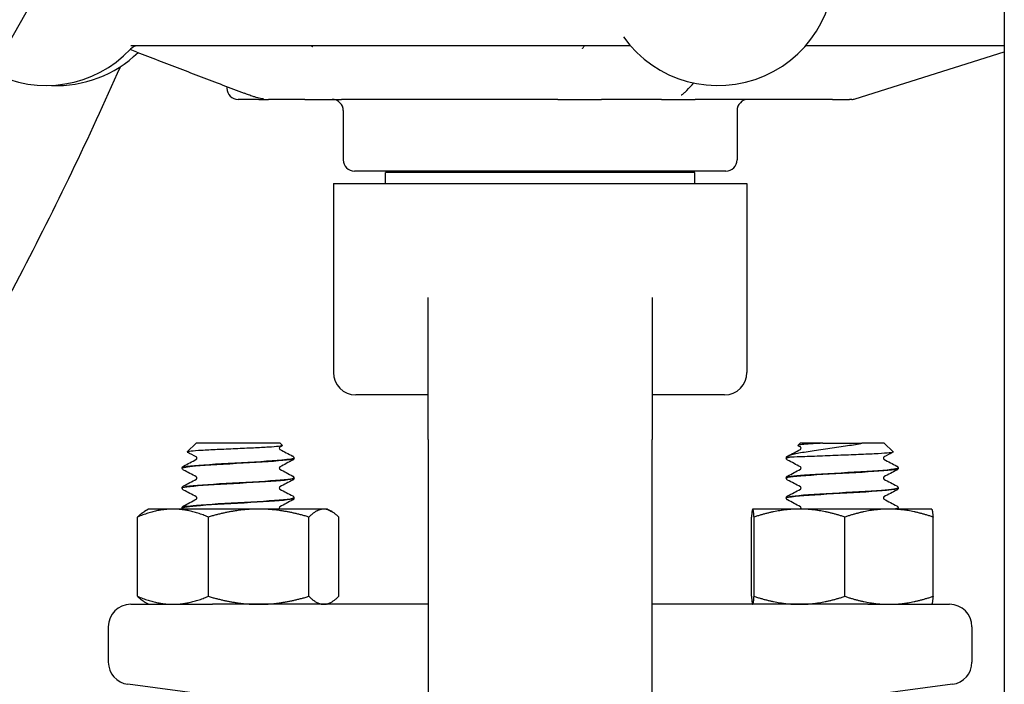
# Model space of a CAD drawing. Header units: inches. Extents: x 18 to 846, y -67 to 561.
# Tile 470 of 656: x 441.79 to 444.54, y 263.03 to 264.89. Entities that reach past the tile are written whole.
import ezdxf

# ---------------------------------------------------------------- set-up
doc = ezdxf.new("R2010")
doc.units = ezdxf.units.IN
doc.header["$LTSCALE"] = 24
doc.header["$MEASUREMENT"] = 0
doc.layers.add('Visible (ANSI)', color=7, linetype='Continuous', lineweight=30)

msp = doc.modelspace()

# ---------------------------------------------------------------- linework, layer by layer
at = {"layer": 'Visible (ANSI)'}
for p, q in [((444.53743, 293.04286), (444.53743, 257.29286)), ((443.48707, 264.81536), (442.09777, 264.81536)), ((444.53743, 264.81536), (443.98263, 264.81536)), ((444.12052, 264.66682), (444.53743, 264.79847)), ((442.36593, 264.70102), (442.36593, 264.69661)), ((442.45523, 264.66536), (442.39718, 264.66536)), ((442.45523, 264.66536), (442.48236, 264.66536)), ((442.58329, 264.66536), (442.48236, 264.66536)), ((442.58329, 264.66536), (442.68596, 264.66536)), ((443.29063, 264.66536), (442.68596, 264.66536)), ((443.29063, 264.66536), (443.41203, 264.66536)), ((443.57967, 264.66536), (443.41203, 264.66536)), ((443.57967, 264.66536), (443.67388, 264.66536)), ((444.05735, 264.66536), (443.67388, 264.66536)), ((444.05735, 264.66536), (444.10524, 264.66536)), ((444.11111, 264.66536), (444.10524, 264.66536)), ((442.69093, 264.63411), (442.69093, 264.49661)), ((443.79093, 264.63411), (443.79093, 264.49661)), ((443.75968, 264.46536), (442.72218, 264.46536)), ((443.67268, 264.46161), (442.80918, 264.46161)), ((442.80918, 264.43036), (442.80918, 264.46161)), ((442.91593, 264.46161), (442.91593, 264.46536)), ((443.56593, 264.46161), (443.56593, 264.46536)), ((443.67268, 264.43036), (443.67268, 264.46161)), ((442.66343, 264.43036), (443.81843, 264.43036)), ((442.66343, 264.43036), (442.66343, 263.90286)), ((443.81843, 264.43036), (443.81843, 263.90286)), ((439.81761, 260.41536), (441.78711, 264.1727)), ((442.92843, 263.71536), (442.92843, 264.11227)), ((443.55343, 264.11227), (443.55343, 263.71536)), ((442.92843, 263.84036), (442.72593, 263.84036)), ((443.75593, 263.84036), (443.55343, 263.84036)), ((442.27991, 263.70536), (442.2553, 263.68076)), ((442.51445, 263.70536), (442.27991, 263.70536)), ((442.51445, 263.70536), (442.52077, 263.69904)), ((442.92843, 263.71536), (442.92843, 262.70536)), ((443.55343, 262.70536), (443.55343, 263.71536)), ((443.96741, 263.70536), (443.96109, 263.69904)), ((444.03064, 263.70536), (443.96741, 263.70536)), ((444.03064, 263.70536), (444.08499, 263.70536)), ((444.08499, 263.70536), (444.13928, 263.70536)), ((444.20195, 263.70536), (444.13928, 263.70536)), ((444.20195, 263.70536), (444.22656, 263.68076)), ((442.55343, 263.66334), (442.55343, 263.66392)), ((443.92843, 263.66334), (443.92843, 263.66392)), ((443.93444, 263.66639), (443.93758, 263.66639)), ((442.24093, 263.63554), (442.24093, 263.63612)), ((444.24093, 263.63554), (444.24093, 263.63612)), ((442.55343, 263.60773), (442.55343, 263.60831)), ((443.92843, 263.60773), (443.92843, 263.60831)), ((442.24093, 263.57992), (442.24093, 263.58051)), ((444.24093, 263.57992), (444.24093, 263.58051)), ((442.55343, 263.55212), (442.55343, 263.5527)), ((443.92843, 263.55212), (443.92843, 263.5527)), ((442.14718, 263.52136), (442.13613, 263.51499)), ((442.21515, 263.52136), (442.14718, 263.52136)), ((442.45457, 263.52136), (442.21515, 263.52136)), ((442.24093, 263.52431), (442.24093, 263.5249)), ((442.6366, 263.52136), (442.45457, 263.52136)), ((442.64718, 263.52136), (442.6366, 263.52136)), ((442.64718, 263.52136), (442.65823, 263.51499)), ((443.83468, 263.52136), (443.8346, 263.52132)), ((443.83476, 263.52136), (443.83468, 263.52136)), ((443.96529, 263.52136), (443.83476, 263.52136)), ((444.21521, 263.52136), (443.96529, 263.52136)), ((444.33468, 263.52136), (444.21521, 263.52136)), ((444.24093, 263.52431), (444.24093, 263.5249)), ((444.33468, 263.52136), (444.33476, 263.52132)), ((442.11621, 263.27769), (442.11621, 263.49904)), ((442.31409, 263.27769), (442.31409, 263.49904)), ((442.59505, 263.27769), (442.59505, 263.49904)), ((442.67814, 263.27769), (442.67814, 263.49904)), ((443.83105, 263.27769), (443.83105, 263.49904)), ((443.83847, 263.27769), (443.83847, 263.49904)), ((444.09211, 263.27769), (444.09211, 263.49904)), ((444.33831, 263.27769), (444.33831, 263.49904)), ((442.14718, 263.25536), (442.13613, 263.26174)), ((442.64718, 263.25536), (442.65823, 263.26174)), ((442.09718, 263.25536), (442.32607, 263.25536)), ((442.92843, 263.25536), (442.32607, 263.25536)), ((444.15579, 263.25536), (443.55343, 263.25536)), ((443.83468, 263.25536), (443.8346, 263.25541)), ((444.15579, 263.25536), (444.38468, 263.25536)), ((444.33468, 263.25536), (444.33476, 263.25541)), ((442.03468, 263.19286), (442.03468, 263.09398)), ((444.44718, 263.19286), (444.44718, 263.09398)), ((442.31791, 263.00188), (442.08902, 263.03202)), ((444.39284, 263.03202), (444.16395, 263.00188))]:
    msp.add_line(p, q, dxfattribs=at)
msp.add_circle((435.17843, 268.60536), 7.5, dxfattribs=at)
for centre, radius, start, end in [((435.17843, 268.60536), 7.588, 134.247392, 45.752608), ((443.73782, 265.02911), 0.325, 215.65173, 11.53696), ((441.86072, 265.02911), 0.325, 242.18881, 316.55016), ((442.11935, 264.78411), 0.03125, 90, 136.55016), ((441.89103, 265.02911), 0.325, 267.32759, 314.23218), ((433.3306, 268.60536), 9.54783, 332.337698, 336.228971), ((442.39718, 264.69661), 0.03125, 180, 270), ((442.65968, 264.63411), 0.03125, 0, 90), ((443.82218, 264.63411), 0.03125, 90, 180), ((444.11111, 264.69661), 0.03125, 270, 287.52557), ((442.72218, 264.49661), 0.03125, 180, 270), ((443.75968, 264.49661), 0.03125, 270, 0), ((442.72593, 263.90286), 0.0625, 180, 270), ((443.75593, 263.90286), 0.0625, 270, 0), ((442.09718, 263.19286), 0.0625, 90, 180), ((444.38468, 263.19286), 0.0625, 0, 90), ((442.09718, 263.09398), 0.0625, 180, 262.5), ((444.38468, 263.09398), 0.0625, 277.5, 0)]:
    msp.add_arc(centre, radius, start, end, dxfattribs=at)
for points in [[(442.11447, 264.7975), (442.10823, 264.7999), (442.10196, 264.80236), (442.09603, 264.80494)], [(443.65054, 264.69037), (443.65708, 264.69732), (443.66363, 264.70428), (443.67017, 264.71123)], [(444.03064, 263.70536), (444.02675, 263.70518), (444.02295, 263.70497), (444.01925, 263.70476)], [(444.13677, 263.70476), (444.13783, 263.70496), (444.13869, 263.70517), (444.13928, 263.70536)], [(442.28051, 263.66699), (442.27222, 263.67136), (442.26392, 263.67571), (442.25561, 263.68007)], [(442.52042, 263.69825), (442.51823, 263.6971), (442.51603, 263.69595), (442.51385, 263.6948)], [(442.51385, 263.68808), (442.52573, 263.68182), (442.53763, 263.67559), (442.54953, 263.66935)], [(443.93233, 263.66935), (443.94423, 263.67559), (443.95612, 263.68182), (443.96801, 263.68808)], [(443.96801, 263.6948), (443.96582, 263.69595), (443.96363, 263.6971), (443.96144, 263.69825)], [(444.22624, 263.68007), (444.21794, 263.67571), (444.20964, 263.67136), (444.20135, 263.66699)], [(442.24466, 263.64146), (442.25662, 263.64772), (442.26857, 263.65399), (442.28051, 263.66027)], [(442.54969, 263.658), (442.53774, 263.65174), (442.52579, 263.64547), (442.51385, 263.63919)], [(442.54984, 263.66919), (442.54973, 263.66924), (442.54963, 263.6693), (442.54953, 263.66935)], [(443.92864, 263.66332), (443.92854, 263.66434), (443.93149, 263.66536), (443.93758, 263.66639)], [(443.93444, 263.66639), (443.93046, 263.66557), (443.92857, 263.66474), (443.92865, 263.66392)], [(443.96801, 263.63919), (443.95607, 263.64547), (443.94412, 263.65174), (443.93216, 263.658)], [(444.20135, 263.66027), (444.21329, 263.65399), (444.22524, 263.64772), (444.23719, 263.64146)], [(442.28051, 263.61138), (442.26857, 263.61766), (442.25662, 263.62393), (442.24466, 263.63019)], [(442.51385, 263.63247), (442.52579, 263.62618), (442.53774, 263.61992), (442.54969, 263.61366)], [(443.93216, 263.61366), (443.94412, 263.61992), (443.95607, 263.62618), (443.96801, 263.63247)], [(444.23719, 263.63019), (444.22524, 263.62393), (444.21329, 263.61766), (444.20135, 263.61138)], [(442.24466, 263.58585), (442.25662, 263.59211), (442.26857, 263.59838), (442.28051, 263.60466)], [(442.54969, 263.60239), (442.53774, 263.59613), (442.52579, 263.58986), (442.51385, 263.58358)], [(443.96801, 263.58358), (443.95607, 263.58986), (443.94412, 263.59613), (443.93216, 263.60239)], [(444.20135, 263.60466), (444.21329, 263.59838), (444.22524, 263.59211), (444.23719, 263.58585)], [(442.28051, 263.55577), (442.26857, 263.56205), (442.25662, 263.56832), (442.24466, 263.57458)], [(442.51385, 263.57685), (442.52579, 263.57057), (442.53774, 263.56431), (442.54969, 263.55804)], [(443.93216, 263.55804), (443.94412, 263.56431), (443.95607, 263.57057), (443.96801, 263.57685)], [(444.23719, 263.57458), (444.22524, 263.56832), (444.21329, 263.56205), (444.20135, 263.55577)], [(442.24466, 263.53024), (442.25662, 263.5365), (442.26857, 263.54277), (442.28051, 263.54905)], [(442.54969, 263.54678), (442.53774, 263.54052), (442.52579, 263.53425), (442.51385, 263.52797)], [(443.96801, 263.52797), (443.95607, 263.53425), (443.94412, 263.54052), (443.93216, 263.54678)], [(444.20135, 263.54905), (444.21329, 263.54277), (444.22524, 263.5365), (444.23719, 263.53024)], [(444.24093, 263.52429), (444.24087, 263.52317), (444.24045, 263.52211), (444.23996, 263.52136)]]:
    msp.add_open_spline(points, degree=3, dxfattribs=at)
for points, knots in [([(442.19794, 264.81536), (442.19794, 264.81536), (442.19794, 264.81536), (442.19793, 264.81536), (442.19792, 264.81536), (442.19788, 264.81536), (442.19786, 264.81536), (442.19777, 264.81536), (442.1977, 264.81536), (442.19744, 264.81536), (442.19723, 264.81536), (442.19678, 264.81536), (442.19653, 264.81536), (442.19626, 264.81536), (442.19619, 264.81536), (442.19614, 264.81536), (442.19612, 264.81536), (442.19612, 264.81536)], [0.002242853, 0.002242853, 0.002242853, 0.002242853, 0.002305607, 0.002305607, 0.002778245, 0.002778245, 0.003407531, 0.003407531, 0.005085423, 0.005085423, 0.009559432, 0.009559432, 0.015533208, 0.015533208, 0.017882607, 0.017882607, 0.018819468, 0.018819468, 0.018819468, 0.018819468]), ([(442.60118, 264.81536), (442.60237, 264.81471), (442.60358, 264.81405), (442.6049, 264.81338), (442.60517, 264.81325), (442.60553, 264.81307), (442.60566, 264.81302), (442.6059, 264.81291), (442.60599, 264.81287), (442.60603, 264.81285), (442.60603, 264.81285), (442.60603, 264.81285)], [0.075506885, 0.075506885, 0.075506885, 0.075506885, 0.086783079, 0.086783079, 0.089936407, 0.089936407, 0.091973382, 0.091973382, 0.09490981, 0.09490981, 0.095724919, 0.095724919, 0.095724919, 0.095724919]), ([(443.35905, 264.80776), (443.35905, 264.80776), (443.35906, 264.80776), (443.35908, 264.8078), (443.35938, 264.80815), (443.36037, 264.80951), (443.361, 264.81041), (443.36268, 264.81265), (443.36381, 264.81407), (443.36495, 264.81536)], [0.151733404, 0.151733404, 0.151733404, 0.151733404, 0.152733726, 0.152733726, 0.17283482, 0.17283482, 0.189537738, 0.189537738, 0.209449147, 0.209449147, 0.209449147, 0.209449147]), ([(443.49378, 264.81447), (443.49356, 264.81453), (443.49333, 264.81459), (443.49176, 264.81498), (443.48999, 264.81532), (443.4874, 264.81536), (443.48724, 264.81536), (443.48707, 264.81536)], [0.282916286, 0.282916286, 0.282916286, 0.282916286, 0.285307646, 0.285307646, 0.298248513, 0.298248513, 0.299108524, 0.299108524, 0.299108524, 0.299108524]), ([(442.11447, 264.7975), (442.13444, 264.78983), (442.15441, 264.78216), (442.19435, 264.76682), (442.21431, 264.75915), (442.25425, 264.74382), (442.27423, 264.73616), (442.31417, 264.72085), (442.33414, 264.71319), (442.37409, 264.69789), (442.39407, 264.69024), (442.41405, 264.6826)], [0.6477885, 0.6477885, 0.6477885, 0.6477885, 0.84276542, 0.84276542, 1.03774233, 1.03774233, 1.23271925, 1.23271925, 1.42769616, 1.42769616, 1.62267307, 1.62267307, 1.62267307, 1.62267307]), ([(442.46848, 264.6664), (442.46848, 264.6664), (442.46848, 264.6664), (442.46845, 264.66641), (442.46842, 264.66641), (442.46834, 264.66642), (442.4683, 264.66643), (442.46821, 264.66644), (442.46816, 264.66645), (442.46804, 264.66647), (442.46798, 264.66648), (442.4678, 264.6665), (442.46767, 264.66652), (442.46708, 264.66661), (442.46666, 264.66668), (442.46542, 264.66687), (442.46463, 264.667), (442.46137, 264.6676), (442.45869, 264.66818), (442.45326, 264.66951), (442.4505, 264.67026), (442.44497, 264.67185), (442.44214, 264.67272), (442.43497, 264.675), (442.43069, 264.67645), (442.42223, 264.67947), (442.41809, 264.68105), (442.41405, 264.6826)], [0.26612976, 0.26612976, 0.26612976, 0.26612976, 0.2668941, 0.2668941, 0.26783144, 0.26783144, 0.26830071, 0.26830071, 0.26877383, 0.26877383, 0.26924374, 0.26924374, 0.27018646, 0.27018646, 0.27396155, 0.27396155, 0.28138088, 0.28138088, 0.30389899, 0.30389899, 0.32519321, 0.32519321, 0.34787479, 0.34787479, 0.38447631, 0.38447631, 0.42408822, 0.42408822, 0.42408822, 0.42408822]), ([(443.65054, 264.69037), (443.6502, 264.69001), (443.64963, 264.68938), (443.64821, 264.68789), (443.64741, 264.68707), (443.64447, 264.68423), (443.6422, 264.68232), (443.63872, 264.67968), (443.6374, 264.67875), (443.63585, 264.67771), (443.63541, 264.67741), (443.63518, 264.67726), (443.63515, 264.67724), (443.63515, 264.67724)], [0, 0, 0, 0, 0.014217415, 0.014217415, 0.027587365, 0.027587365, 0.061782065, 0.061782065, 0.083083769, 0.083083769, 0.092845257, 0.092845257, 0.095345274, 0.095345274, 0.095345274, 0.095345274]), ([(443.93202, 263.66919), (443.9363, 263.67152), (443.94417, 263.67387), (443.96604, 263.67863), (443.97955, 263.68099), (444.01014, 263.68575), (444.02673, 263.68811), (444.0606, 263.69287), (444.07749, 263.69522), (444.10924, 263.69997), (444.12386, 263.70232), (444.13677, 263.70476)], [-0.67634923, -0.67634923, -0.67634923, -0.67634923, -0.52774982, -0.52774982, -0.38555901, -0.38555901, -0.25020713, -0.25020713, -0.12168954, -0.12168954, 0, 0, 0, 0]), ([(444.01925, 263.70476), (444.00792, 263.70411), (443.99781, 263.70347), (443.98068, 263.70218), (443.97383, 263.70154), (443.96331, 263.70013), (443.9606, 263.69938), (443.96105, 263.6985), (443.9612, 263.69838), (443.96144, 263.69825)], [-2.12179282, -2.12179282, -2.12179282, -2.12179282, -2.02048123, -2.02048123, -1.91755472, -1.91755472, -1.79490964, -1.79490964, -1.77433809, -1.77433809, -1.77433809, -1.77433809]), ([(442.52077, 263.69904), (442.52091, 263.69891), (442.52094, 263.69877), (442.52048, 263.69787), (442.51687, 263.69712), (442.50364, 263.6956), (442.49404, 263.69485), (442.46993, 263.69334), (442.45558, 263.69259), (442.42391, 263.69107), (442.40685, 263.69032), (442.3722, 263.68881), (442.35494, 263.68806), (442.32251, 263.68654), (442.3077, 263.68579), (442.28254, 263.68428), (442.27251, 263.68353), (442.25871, 263.68202), (442.25516, 263.68127), (442.25519, 263.68036), (442.25533, 263.68022), (442.25561, 263.68007)], [-1.8174748, -1.8174748, -1.8174748, -1.8174748, -1.7949096, -1.7949096, -1.6700584, -1.6700584, -1.5430016, -1.5430016, -1.41374, -1.41374, -1.2822742, -1.2822742, -1.1486049, -1.1486049, -1.0127327, -1.0127327, -0.8746582, -0.8746582, -0.7343822, -0.7343822, -0.7065085, -0.7065085, -0.7065085, -0.7065085]), ([(442.51387, 263.69481), (442.51387, 263.69481), (442.5137, 263.69474), (442.51318, 263.69419), (442.5129, 263.69384), (442.51242, 263.69283), (442.51224, 263.69214), (442.51224, 263.69144)], [0.003893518, 0.003893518, 0.003893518, 0.003893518, 0.02135506, 0.02135506, 0.032660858, 0.032660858, 0.044379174, 0.044379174, 0.044379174, 0.044379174]), ([(442.51224, 263.69144), (442.51224, 263.69037), (442.51269, 263.68937), (442.51339, 263.68841), (442.51365, 263.68822), (442.51384, 263.68808), (442.51387, 263.68806), (442.51387, 263.68806)], [0, 0, 0, 0, 0.017919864, 0.017919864, 0.032518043, 0.032518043, 0.040461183, 0.040461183, 0.040461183, 0.040461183]), ([(443.96961, 263.69144), (443.96961, 263.69251), (443.96917, 263.69351), (443.96846, 263.69447), (443.96821, 263.69466), (443.96802, 263.69479), (443.96799, 263.69481), (443.96799, 263.69481)], [0, 0, 0, 0, 0.017919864, 0.017919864, 0.032518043, 0.032518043, 0.040461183, 0.040461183, 0.040461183, 0.040461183]), ([(443.96799, 263.68806), (443.96799, 263.68806), (443.96815, 263.68814), (443.96868, 263.68869), (443.96896, 263.68903), (443.96943, 263.69004), (443.96961, 263.69074), (443.96961, 263.69144)], [0.003893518, 0.003893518, 0.003893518, 0.003893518, 0.02135506, 0.02135506, 0.032660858, 0.032660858, 0.044379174, 0.044379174, 0.044379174, 0.044379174]), ([(444.22656, 263.68076), (444.22664, 263.68068), (444.22668, 263.6806), (444.22666, 263.67975), (444.22296, 263.679), (444.20864, 263.67749), (444.19804, 263.67674), (444.17117, 263.67522), (444.15507, 263.67447), (444.11935, 263.67296), (444.10004, 263.67221), (444.06067, 263.67069), (444.04099, 263.66994), (444.02256, 263.66919)], [-0.74958937, -0.74958937, -0.74958937, -0.74958937, -0.73438222, -0.73438222, -0.59190522, -0.59190522, -0.44722789, -0.44722789, -0.30035084, -0.30035084, -0.15127467, -0.15127467, 0, 0, 0, 0]), ([(442.24114, 263.63551), (442.24127, 263.6376), (442.25429, 263.63969), (442.27818, 263.64178), (442.31038, 263.64459), (442.36143, 263.6474), (442.41091, 263.65022), (442.46084, 263.65306), (442.50781, 263.6559), (442.53274, 263.65873), (442.54622, 263.66027), (442.55315, 263.66181), (442.55322, 263.66334)], [-14.1400278, -14.1400278, -14.1400278, -14.1400278, -13.4320997, -13.4320997, -13.4320997, -12.4783682, -12.4783682, -12.4783682, -11.5160648, -11.5160648, -11.5160648, -10.9955743, -10.9955743, -10.9955743, -10.9955743]), ([(442.55321, 263.66395), (442.55309, 263.66194), (442.54115, 263.65994), (442.51897, 263.65793), (442.48781, 263.65511), (442.43728, 263.6523), (442.38763, 263.64948), (442.338, 263.64666), (442.29058, 263.64385), (442.26438, 263.64103), (442.24915, 263.63939), (442.24132, 263.63776), (442.24124, 263.63612)], [4.7095281, 4.7095281, 4.7095281, 4.7095281, 5.3893637, 5.3893637, 5.3893637, 6.3443154, 6.3443154, 6.3443154, 7.2990044, 7.2990044, 7.2990044, 7.8539816, 7.8539816, 7.8539816, 7.8539816]), ([(442.28211, 263.66363), (442.28211, 263.66471), (442.28167, 263.6657), (442.28096, 263.66666), (442.28071, 263.66685), (442.28052, 263.66699), (442.28049, 263.66701), (442.28049, 263.66701)], [0, 0, 0, 0, 0.017919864, 0.017919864, 0.032518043, 0.032518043, 0.040461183, 0.040461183, 0.040461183, 0.040461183]), ([(442.28049, 263.66026), (442.28049, 263.66026), (442.28065, 263.66033), (442.28118, 263.66088), (442.28146, 263.66123), (442.28193, 263.66224), (442.28211, 263.66293), (442.28211, 263.66363)], [0.003893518, 0.003893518, 0.003893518, 0.003893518, 0.02135506, 0.02135506, 0.032660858, 0.032660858, 0.044379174, 0.044379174, 0.044379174, 0.044379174]), ([(442.55343, 263.66332), (442.55337, 263.66218), (442.55294, 263.66112), (442.55196, 263.65965), (442.55144, 263.65917), (442.55051, 263.65846), (442.5501, 263.65821), (442.54969, 263.658)], [0, 0, 0, 0, 0.015967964, 0.015967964, 0.031253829, 0.031253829, 0.045415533, 0.045415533, 0.045415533, 0.045415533]), ([(442.55136, 263.66813), (442.55127, 263.66822), (442.55117, 263.6683), (442.55077, 263.66862), (442.55039, 263.66888), (442.54984, 263.66919)], [-0.025931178, -0.025931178, -0.025931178, -0.025931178, -0.019551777, -0.019551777, 0, 0, 0, 0]), ([(442.55136, 263.66813), (442.55179, 263.66775), (442.55225, 263.66726), (442.55306, 263.66587), (442.55338, 263.66493), (442.55343, 263.66395)], [0, 0, 0, 0, 0.013250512, 0.013250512, 0.027054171, 0.027054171, 0.027054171, 0.027054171]), ([(443.92843, 263.66395), (443.92849, 263.66508), (443.92891, 263.66615), (443.92976, 263.66742), (443.93014, 263.66782), (443.9305, 263.66813)], [0, 0, 0, 0, 0.015967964, 0.015967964, 0.027043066, 0.027043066, 0.027043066, 0.027043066]), ([(443.93216, 263.658), (443.93153, 263.65833), (443.93086, 263.65873), (443.92976, 263.65987), (443.92936, 263.66037), (443.92871, 263.66166), (443.92847, 263.66247), (443.92843, 263.66332)], [0, 0, 0, 0, 0.022095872, 0.022095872, 0.033561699, 0.033561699, 0.045438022, 0.045438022, 0.045438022, 0.045438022]), ([(443.93444, 263.66639), (443.93184, 263.66642), (443.93062, 263.66654), (443.92975, 263.66691), (443.9297, 263.66711), (443.92986, 263.66743), (443.92991, 263.66751), (443.93002, 263.66765), (443.93006, 263.66769), (443.93012, 263.66776), (443.93014, 263.66779), (443.93018, 263.66783), (443.9302, 263.66785), (443.93024, 263.66789), (443.93026, 263.66791), (443.93031, 263.66796), (443.93033, 263.66798), (443.93039, 263.66804), (443.93043, 263.66807), (443.93056, 263.66819), (443.93067, 263.66829), (443.93109, 263.66862), (443.93146, 263.66888), (443.93202, 263.66919)], [-0.17168991, -0.17168991, -0.17168991, -0.17168991, -0.0982332, -0.0982332, -0.0491093, -0.0491093, -0.03761956, -0.03761956, -0.03394059, -0.03394059, -0.03224924, -0.03224924, -0.03117451, -0.03117451, -0.03017054, -0.03017054, -0.0289244, -0.0289244, -0.02683852, -0.02683852, -0.01955178, -0.01955178, 0, 0, 0, 0]), ([(444.02256, 263.66919), (444.01225, 263.66877), (444.00242, 263.6684), (443.98397, 263.66773), (443.97542, 263.66744), (443.95454, 263.66675), (443.94422, 263.66644), (443.93758, 263.66639)], [-0.3187664, -0.3187664, -0.3187664, -0.3187664, -0.23449039, -0.23449039, -0.1487662, -0.1487662, 0, 0, 0, 0]), ([(444.20137, 263.66701), (444.20137, 263.66701), (444.2012, 263.66693), (444.20068, 263.66638), (444.2004, 263.66604), (444.19992, 263.66503), (444.19974, 263.66433), (444.19974, 263.66363)], [0.003893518, 0.003893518, 0.003893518, 0.003893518, 0.02135506, 0.02135506, 0.032660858, 0.032660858, 0.044379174, 0.044379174, 0.044379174, 0.044379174]), ([(444.19974, 263.66363), (444.19974, 263.66256), (444.20019, 263.66156), (444.20089, 263.6606), (444.20115, 263.66041), (444.20134, 263.66028), (444.20137, 263.66026), (444.20137, 263.66026)], [0, 0, 0, 0, 0.017919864, 0.017919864, 0.032518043, 0.032518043, 0.040461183, 0.040461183, 0.040461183, 0.040461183]), ([(442.24093, 263.63614), (442.24099, 263.63728), (442.24141, 263.63834), (442.24239, 263.63981), (442.24292, 263.64029), (442.24384, 263.641), (442.24426, 263.64125), (442.24466, 263.64146)], [0, 0, 0, 0, 0.015967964, 0.015967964, 0.031253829, 0.031253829, 0.045415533, 0.045415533, 0.045415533, 0.045415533]), ([(442.24466, 263.63019), (442.24403, 263.63052), (442.24336, 263.63093), (442.24226, 263.63206), (442.24186, 263.63256), (442.24121, 263.63385), (442.24097, 263.63467), (442.24093, 263.63551)], [0, 0, 0, 0, 0.022095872, 0.022095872, 0.033561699, 0.033561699, 0.045438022, 0.045438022, 0.045438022, 0.045438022]), ([(442.51387, 263.6392), (442.51387, 263.6392), (442.5137, 263.63913), (442.51318, 263.63858), (442.5129, 263.63823), (442.51242, 263.63722), (442.51224, 263.63653), (442.51224, 263.63583)], [0.003893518, 0.003893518, 0.003893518, 0.003893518, 0.02135506, 0.02135506, 0.032660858, 0.032660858, 0.044379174, 0.044379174, 0.044379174, 0.044379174]), ([(442.51224, 263.63583), (442.51224, 263.63475), (442.51269, 263.63376), (442.51339, 263.6328), (442.51365, 263.63261), (442.51384, 263.63247), (442.51387, 263.63245), (442.51387, 263.63245)], [0, 0, 0, 0, 0.017919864, 0.017919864, 0.032518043, 0.032518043, 0.040461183, 0.040461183, 0.040461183, 0.040461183]), ([(443.92843, 263.60771), (443.92843, 263.60777), (443.92844, 263.60784), (443.92846, 263.60791), (443.92947, 263.61074), (443.95606, 263.61357), (443.99749, 263.61639), (444.03873, 263.61921), (444.09357, 263.62202), (444.14004, 263.62484), (444.18632, 263.62764), (444.2231, 263.63045), (444.23575, 263.63325), (444.23918, 263.63401), (444.24081, 263.63477), (444.24072, 263.63554)], [-17.2816205, -17.2816205, -17.2816205, -17.2816205, -17.2584859, -17.2584859, -17.2584859, -16.2999201, -16.2999201, -16.2999201, -15.3458188, -15.3458188, -15.3458188, -14.3954331, -14.3954331, -14.3954331, -14.1371669, -14.1371669, -14.1371669, -14.1371669]), ([(444.24061, 263.63614), (444.24073, 263.63496), (444.23678, 263.63377), (444.22863, 263.63258), (444.2093, 263.62977), (444.16688, 263.62695), (444.11835, 263.62414), (444.06983, 263.62132), (444.0165, 263.61851), (443.9797, 263.61569), (443.94752, 263.61323), (443.92873, 263.61077), (443.92849, 263.60831)], [7.8511208, 7.8511208, 7.8511208, 7.8511208, 8.2534333, 8.2534333, 8.2534333, 9.2076053, 9.2076053, 9.2076053, 10.1615232, 10.1615232, 10.1615232, 10.9955743, 10.9955743, 10.9955743, 10.9955743]), ([(443.96961, 263.63583), (443.96961, 263.6369), (443.96917, 263.6379), (443.96846, 263.63886), (443.96821, 263.63905), (443.96802, 263.63918), (443.96799, 263.6392), (443.96799, 263.6392)], [0, 0, 0, 0, 0.017919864, 0.017919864, 0.032518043, 0.032518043, 0.040461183, 0.040461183, 0.040461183, 0.040461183]), ([(443.96799, 263.63245), (443.96799, 263.63245), (443.96815, 263.63253), (443.96868, 263.63308), (443.96896, 263.63342), (443.96943, 263.63443), (443.96961, 263.63513), (443.96961, 263.63583)], [0.003893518, 0.003893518, 0.003893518, 0.003893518, 0.02135506, 0.02135506, 0.032660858, 0.032660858, 0.044379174, 0.044379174, 0.044379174, 0.044379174]), ([(444.23719, 263.64146), (444.23783, 263.64113), (444.2385, 263.64073), (444.2396, 263.63959), (444.23999, 263.63909), (444.24064, 263.6378), (444.24089, 263.63699), (444.24093, 263.63614)], [0, 0, 0, 0, 0.022095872, 0.022095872, 0.033561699, 0.033561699, 0.045438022, 0.045438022, 0.045438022, 0.045438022]), ([(444.24093, 263.63551), (444.24087, 263.63438), (444.24044, 263.63331), (444.23946, 263.63184), (444.23894, 263.63136), (444.23801, 263.63065), (444.2376, 263.63041), (444.23719, 263.63019)], [0, 0, 0, 0, 0.015967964, 0.015967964, 0.031253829, 0.031253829, 0.045415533, 0.045415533, 0.045415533, 0.045415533]), ([(442.55336, 263.60834), (442.55342, 263.60798), (442.55307, 263.60762), (442.55231, 263.60725), (442.54639, 263.60444), (442.51541, 263.60163), (442.47178, 263.59882), (442.42816, 263.596), (442.37304, 263.59319), (442.32846, 263.59038), (442.28388, 263.58757), (442.25101, 263.58476), (442.24299, 263.58194), (442.24162, 263.58147), (442.24098, 263.58099), (442.24103, 263.58051)], [10.9927134, 10.9927134, 10.9927134, 10.9927134, 11.1151899, 11.1151899, 11.1151899, 12.0686082, 12.0686082, 12.0686082, 13.0217811, 13.0217811, 13.0217811, 13.9747115, 13.9747115, 13.9747115, 14.1371669, 14.1371669, 14.1371669, 14.1371669]), ([(442.24117, 263.5799), (442.24104, 263.58079), (442.24322, 263.58168), (442.24784, 263.58257), (442.26241, 263.58537), (442.30081, 263.58818), (442.34778, 263.59098), (442.39467, 263.59378), (442.44887, 263.59658), (442.48889, 263.59938), (442.52867, 263.60216), (442.55336, 263.60495), (442.55343, 263.60773)], [-20.4232131, -20.4232131, -20.4232131, -20.4232131, -20.1217618, -20.1217618, -20.1217618, -19.1712317, -19.1712317, -19.1712317, -18.2223022, -18.2223022, -18.2223022, -17.2787596, -17.2787596, -17.2787596, -17.2787596]), ([(442.28211, 263.60802), (442.28211, 263.60909), (442.28167, 263.61009), (442.28096, 263.61105), (442.28071, 263.61124), (442.28052, 263.61138), (442.28049, 263.6114), (442.28049, 263.6114)], [0, 0, 0, 0, 0.017919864, 0.017919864, 0.032518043, 0.032518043, 0.040461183, 0.040461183, 0.040461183, 0.040461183]), ([(442.28049, 263.60465), (442.28049, 263.60465), (442.28065, 263.60472), (442.28118, 263.60527), (442.28146, 263.60562), (442.28193, 263.60663), (442.28211, 263.60732), (442.28211, 263.60802)], [0.003893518, 0.003893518, 0.003893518, 0.003893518, 0.02135506, 0.02135506, 0.032660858, 0.032660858, 0.044379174, 0.044379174, 0.044379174, 0.044379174]), ([(442.54969, 263.61366), (442.55033, 263.61332), (442.551, 263.61292), (442.5521, 263.61178), (442.55249, 263.61129), (442.55314, 263.61), (442.55339, 263.60918), (442.55343, 263.60834)], [0, 0, 0, 0, 0.022095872, 0.022095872, 0.033561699, 0.033561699, 0.045438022, 0.045438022, 0.045438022, 0.045438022]), ([(442.55343, 263.60771), (442.55337, 263.60657), (442.55294, 263.60551), (442.55196, 263.60404), (442.55144, 263.60355), (442.55051, 263.60285), (442.5501, 263.6026), (442.54969, 263.60239)], [0, 0, 0, 0, 0.015967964, 0.015967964, 0.031253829, 0.031253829, 0.045415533, 0.045415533, 0.045415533, 0.045415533]), ([(443.92843, 263.60834), (443.92849, 263.60947), (443.92891, 263.61054), (443.92989, 263.61201), (443.93042, 263.61249), (443.93134, 263.6132), (443.93176, 263.61344), (443.93216, 263.61366)], [0, 0, 0, 0, 0.015967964, 0.015967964, 0.031253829, 0.031253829, 0.045415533, 0.045415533, 0.045415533, 0.045415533]), ([(443.93216, 263.60239), (443.93153, 263.60272), (443.93086, 263.60312), (443.92976, 263.60426), (443.92936, 263.60476), (443.92871, 263.60605), (443.92847, 263.60686), (443.92843, 263.60771)], [0, 0, 0, 0, 0.022095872, 0.022095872, 0.033561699, 0.033561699, 0.045438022, 0.045438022, 0.045438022, 0.045438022]), ([(444.20137, 263.6114), (444.20137, 263.6114), (444.2012, 263.61132), (444.20068, 263.61077), (444.2004, 263.61043), (444.19992, 263.60942), (444.19974, 263.60872), (444.19974, 263.60802)], [0.003893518, 0.003893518, 0.003893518, 0.003893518, 0.02135506, 0.02135506, 0.032660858, 0.032660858, 0.044379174, 0.044379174, 0.044379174, 0.044379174]), ([(444.19974, 263.60802), (444.19974, 263.60695), (444.20019, 263.60595), (444.20089, 263.60499), (444.20115, 263.6048), (444.20134, 263.60467), (444.20137, 263.60465), (444.20137, 263.60465)], [0, 0, 0, 0, 0.017919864, 0.017919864, 0.032518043, 0.032518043, 0.040461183, 0.040461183, 0.040461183, 0.040461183]), ([(442.24093, 263.58053), (442.24099, 263.58167), (442.24141, 263.58273), (442.24239, 263.5842), (442.24292, 263.58468), (442.24384, 263.58539), (442.24426, 263.58564), (442.24466, 263.58585)], [0, 0, 0, 0, 0.015967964, 0.015967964, 0.031253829, 0.031253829, 0.045415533, 0.045415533, 0.045415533, 0.045415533]), ([(442.24466, 263.57458), (442.24403, 263.57491), (442.24336, 263.57531), (442.24226, 263.57645), (442.24186, 263.57695), (442.24121, 263.57824), (442.24097, 263.57906), (442.24093, 263.5799)], [0, 0, 0, 0, 0.022095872, 0.022095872, 0.033561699, 0.033561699, 0.045438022, 0.045438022, 0.045438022, 0.045438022]), ([(442.51387, 263.58359), (442.51387, 263.58359), (442.5137, 263.58352), (442.51318, 263.58296), (442.5129, 263.58262), (442.51242, 263.58161), (442.51224, 263.58092), (442.51224, 263.58022)], [0.003893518, 0.003893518, 0.003893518, 0.003893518, 0.02135506, 0.02135506, 0.032660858, 0.032660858, 0.044379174, 0.044379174, 0.044379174, 0.044379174]), ([(442.51224, 263.58022), (442.51224, 263.57914), (442.51269, 263.57815), (442.51339, 263.57719), (442.51365, 263.577), (442.51384, 263.57686), (442.51387, 263.57684), (442.51387, 263.57684)], [0, 0, 0, 0, 0.017919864, 0.017919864, 0.032518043, 0.032518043, 0.040461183, 0.040461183, 0.040461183, 0.040461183]), ([(444.24083, 263.58053), (444.24069, 263.57819), (444.22398, 263.57585), (444.19463, 263.57351), (444.15938, 263.5707), (444.10683, 263.56789), (444.05795, 263.56508), (444.00909, 263.56227), (443.96518, 263.55946), (443.94376, 263.55665), (443.93371, 263.55534), (443.92873, 263.55402), (443.92876, 263.5527)], [14.1343061, 14.1343061, 14.1343061, 14.1343061, 14.9274022, 14.9274022, 14.9274022, 15.879856, 15.879856, 15.879856, 16.8320759, 16.8320759, 16.8320759, 17.2787596, 17.2787596, 17.2787596, 17.2787596]), ([(443.92874, 263.55209), (443.92876, 263.55381), (443.93726, 263.55552), (443.95374, 263.55723), (443.98092, 263.56005), (444.02909, 263.56287), (444.07887, 263.56569), (444.12854, 263.56851), (444.17849, 263.57132), (444.20871, 263.57414), (444.22942, 263.57607), (444.2405, 263.578), (444.24069, 263.57992)], [-23.5648058, -23.5648058, -23.5648058, -23.5648058, -22.9847675, -22.9847675, -22.9847675, -22.0283448, -22.0283448, -22.0283448, -21.0740719, -21.0740719, -21.0740719, -20.4203522, -20.4203522, -20.4203522, -20.4203522]), ([(443.96961, 263.58022), (443.96961, 263.58129), (443.96917, 263.58229), (443.96846, 263.58324), (443.96821, 263.58344), (443.96802, 263.58357), (443.96799, 263.58359), (443.96799, 263.58359)], [0, 0, 0, 0, 0.017919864, 0.017919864, 0.032518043, 0.032518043, 0.040461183, 0.040461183, 0.040461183, 0.040461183]), ([(443.96799, 263.57684), (443.96799, 263.57684), (443.96815, 263.57692), (443.96868, 263.57747), (443.96896, 263.57781), (443.96943, 263.57882), (443.96961, 263.57951), (443.96961, 263.58022)], [0.003893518, 0.003893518, 0.003893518, 0.003893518, 0.02135506, 0.02135506, 0.032660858, 0.032660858, 0.044379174, 0.044379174, 0.044379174, 0.044379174]), ([(444.23719, 263.58585), (444.23783, 263.58552), (444.2385, 263.58512), (444.2396, 263.58398), (444.23999, 263.58348), (444.24064, 263.58219), (444.24089, 263.58138), (444.24093, 263.58053)], [0, 0, 0, 0, 0.022095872, 0.022095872, 0.033561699, 0.033561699, 0.045438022, 0.045438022, 0.045438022, 0.045438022]), ([(444.24093, 263.5799), (444.24087, 263.57877), (444.24044, 263.5777), (444.23946, 263.57623), (444.23894, 263.57575), (444.23801, 263.57504), (444.2376, 263.57479), (444.23719, 263.57458)], [0, 0, 0, 0, 0.015967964, 0.015967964, 0.031253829, 0.031253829, 0.045415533, 0.045415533, 0.045415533, 0.045415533]), ([(442.24098, 263.52429), (442.24109, 263.52676), (442.25994, 263.52923), (442.29227, 263.5317), (442.32948, 263.53455), (442.38357, 263.53739), (442.43248, 263.54023), (442.48126, 263.54307), (442.52355, 263.54591), (442.54219, 263.54874), (442.54959, 263.54987), (442.55319, 263.55099), (442.55312, 263.55212)], [-26.7063984, -26.7063984, -26.7063984, -26.7063984, -25.8688703, -25.8688703, -25.8688703, -24.9048316, -24.9048316, -24.9048316, -23.9435311, -23.9435311, -23.9435311, -23.5619449, -23.5619449, -23.5619449, -23.5619449]), ([(442.5531, 263.55273), (442.55315, 263.55123), (442.54671, 263.54973), (442.5339, 263.54823), (442.50991, 263.54542), (442.46416, 263.54261), (442.41491, 263.53981), (442.36567, 263.537), (442.31422, 263.53419), (442.28106, 263.53138), (442.25551, 263.52922), (442.24134, 263.52706), (442.24109, 263.5249)], [17.2758987, 17.2758987, 17.2758987, 17.2758987, 17.7840647, 17.7840647, 17.7840647, 18.7358252, 18.7358252, 18.7358252, 19.6873602, 19.6873602, 19.6873602, 20.4203522, 20.4203522, 20.4203522, 20.4203522]), ([(442.28211, 263.55241), (442.28211, 263.55348), (442.28167, 263.55448), (442.28096, 263.55544), (442.28071, 263.55563), (442.28052, 263.55577), (442.28049, 263.55578), (442.28049, 263.55578)], [0, 0, 0, 0, 0.017919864, 0.017919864, 0.032518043, 0.032518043, 0.040461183, 0.040461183, 0.040461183, 0.040461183]), ([(442.28049, 263.54904), (442.28049, 263.54904), (442.28065, 263.54911), (442.28118, 263.54966), (442.28146, 263.55), (442.28193, 263.55102), (442.28211, 263.55171), (442.28211, 263.55241)], [0.003893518, 0.003893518, 0.003893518, 0.003893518, 0.02135506, 0.02135506, 0.032660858, 0.032660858, 0.044379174, 0.044379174, 0.044379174, 0.044379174]), ([(442.54969, 263.55804), (442.55033, 263.55771), (442.551, 263.55731), (442.5521, 263.55617), (442.55249, 263.55568), (442.55314, 263.55439), (442.55339, 263.55357), (442.55343, 263.55273)], [0, 0, 0, 0, 0.022095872, 0.022095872, 0.033561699, 0.033561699, 0.045438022, 0.045438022, 0.045438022, 0.045438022]), ([(442.55343, 263.55209), (442.55337, 263.55096), (442.55294, 263.5499), (442.55196, 263.54843), (442.55144, 263.54794), (442.55051, 263.54724), (442.5501, 263.54699), (442.54969, 263.54678)], [0, 0, 0, 0, 0.015967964, 0.015967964, 0.031253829, 0.031253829, 0.045415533, 0.045415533, 0.045415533, 0.045415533]), ([(443.92843, 263.55273), (443.92849, 263.55386), (443.92891, 263.55492), (443.92989, 263.55639), (443.93042, 263.55688), (443.93134, 263.55758), (443.93176, 263.55783), (443.93216, 263.55804)], [0, 0, 0, 0, 0.015967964, 0.015967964, 0.031253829, 0.031253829, 0.045415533, 0.045415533, 0.045415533, 0.045415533]), ([(443.93216, 263.54678), (443.93153, 263.54711), (443.93086, 263.54751), (443.92976, 263.54865), (443.92936, 263.54914), (443.92871, 263.55043), (443.92847, 263.55125), (443.92843, 263.55209)], [0, 0, 0, 0, 0.022095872, 0.022095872, 0.033561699, 0.033561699, 0.045438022, 0.045438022, 0.045438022, 0.045438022]), ([(444.20137, 263.55578), (444.20137, 263.55578), (444.2012, 263.55571), (444.20068, 263.55516), (444.2004, 263.55482), (444.19992, 263.5538), (444.19974, 263.55311), (444.19974, 263.55241)], [0.003893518, 0.003893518, 0.003893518, 0.003893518, 0.02135506, 0.02135506, 0.032660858, 0.032660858, 0.044379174, 0.044379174, 0.044379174, 0.044379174]), ([(444.19974, 263.55241), (444.19974, 263.55134), (444.20019, 263.55034), (444.20089, 263.54938), (444.20115, 263.54919), (444.20134, 263.54905), (444.20137, 263.54904), (444.20137, 263.54904)], [0, 0, 0, 0, 0.017919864, 0.017919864, 0.032518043, 0.032518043, 0.040461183, 0.040461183, 0.040461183, 0.040461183]), ([(442.24093, 263.52492), (442.24099, 263.52606), (442.24141, 263.52712), (442.24239, 263.52859), (442.24292, 263.52907), (442.24384, 263.52978), (442.24426, 263.53003), (442.24466, 263.53024)], [0, 0, 0, 0, 0.015967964, 0.015967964, 0.031253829, 0.031253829, 0.045415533, 0.045415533, 0.045415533, 0.045415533]), ([(442.2419, 263.52136), (442.24177, 263.52155), (442.24166, 263.52175), (442.24121, 263.52263), (442.24097, 263.52344), (442.24093, 263.52429)], [0.029606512, 0.029606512, 0.029606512, 0.029606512, 0.033561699, 0.033561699, 0.045438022, 0.045438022, 0.045438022, 0.045438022]), ([(442.51387, 263.52798), (442.51387, 263.52798), (442.5137, 263.52791), (442.51318, 263.52735), (442.5129, 263.52701), (442.51242, 263.526), (442.51224, 263.52531), (442.51224, 263.5246)], [0.003893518, 0.003893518, 0.003893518, 0.003893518, 0.02135506, 0.02135506, 0.032660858, 0.032660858, 0.044379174, 0.044379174, 0.044379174, 0.044379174]), ([(442.51224, 263.5246), (442.51224, 263.52353), (442.51269, 263.52254), (442.51333, 263.52166), (442.51354, 263.52147), (442.51368, 263.52136)], [0, 0, 0, 0, 0.017919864, 0.017919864, 0.029530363, 0.029530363, 0.029530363, 0.029530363]), ([(443.96961, 263.5246), (443.96961, 263.52568), (443.96917, 263.52667), (443.96846, 263.52763), (443.96821, 263.52783), (443.96802, 263.52796), (443.96799, 263.52798), (443.96799, 263.52798)], [0, 0, 0, 0, 0.017919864, 0.017919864, 0.032518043, 0.032518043, 0.040461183, 0.040461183, 0.040461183, 0.040461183]), ([(443.96818, 263.52136), (443.96826, 263.52143), (443.96835, 263.52151), (443.96868, 263.52186), (443.96896, 263.5222), (443.96943, 263.52321), (443.96961, 263.5239), (443.96961, 263.5246)], [0.01487233, 0.01487233, 0.01487233, 0.01487233, 0.02135506, 0.02135506, 0.032660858, 0.032660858, 0.044379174, 0.044379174, 0.044379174, 0.044379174]), ([(444.24076, 263.52492), (444.24087, 263.52427), (444.23971, 263.52362), (444.23722, 263.52296), (444.23518, 263.52243), (444.23226, 263.5219), (444.22856, 263.52136)], [20.41749138, 20.41749138, 20.41749138, 20.41749138, 20.63867267, 20.63867267, 20.63867267, 20.81932014, 20.81932014, 20.81932014, 20.81932014]), ([(444.23219, 263.52136), (444.236, 263.52201), (444.23863, 263.52266), (444.23992, 263.52331), (444.24059, 263.52364), (444.24091, 263.52398), (444.24087, 263.52431)], [-27.03673772, -27.03673772, -27.03673772, -27.03673772, -26.81712276, -26.81712276, -26.81712276, -26.70353756, -26.70353756, -26.70353756, -26.70353756]), ([(444.23719, 263.53024), (444.23783, 263.52991), (444.2385, 263.52951), (444.2396, 263.52837), (444.23999, 263.52787), (444.24064, 263.52658), (444.24089, 263.52576), (444.24093, 263.52492)], [0, 0, 0, 0, 0.022095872, 0.022095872, 0.033561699, 0.033561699, 0.045438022, 0.045438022, 0.045438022, 0.045438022])]:
    msp.add_open_spline(points, degree=3, knots=knots, dxfattribs=at)
for points, weights in [([(442.21515, 263.52136), (442.16923, 263.52136), (442.11621, 263.49904)], [1, 1.0379548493, 1]), ([(442.11621, 263.49904), (442.12667, 263.50953), (442.13613, 263.51499)], [1, 1.01747875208, 1.01885907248]), ([(442.31409, 263.49904), (442.26107, 263.52136), (442.21515, 263.52136)], [1, 1.0379548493, 1]), ([(442.45457, 263.52136), (442.38937, 263.52136), (442.31409, 263.49904)], [1, 1.0379548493, 1]), ([(442.59505, 263.49904), (442.51977, 263.52136), (442.45457, 263.52136)], [1, 1.0379548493, 1]), ([(442.6366, 263.52136), (442.61732, 263.52136), (442.59505, 263.49904)], [1, 1.0379548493, 1]), ([(442.67814, 263.49904), (442.65588, 263.52136), (442.6366, 263.52136)], [1, 1.0379548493, 1]), ([(443.83476, 263.52136), (443.83304, 263.52136), (443.83105, 263.49904)], [1, 1.0379548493, 1]), ([(443.83847, 263.49904), (443.83648, 263.52136), (443.83476, 263.52136)], [1, 1.0379548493, 1]), ([(443.96529, 263.52136), (443.90643, 263.52136), (443.83847, 263.49904)], [1, 1.0379548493, 1]), ([(444.09211, 263.49904), (444.02415, 263.52136), (443.96529, 263.52136)], [1, 1.0379548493, 1]), ([(444.21521, 263.52136), (444.15808, 263.52136), (444.09211, 263.49904)], [1, 1.0379548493, 1]), ([(444.33831, 263.49904), (444.27234, 263.52136), (444.21521, 263.52136)], [1, 1.0379548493, 1]), ([(444.33476, 263.52132), (444.33641, 263.52037), (444.33831, 263.49904)], [1.00335456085, 1.03619606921, 1]), ([(442.13613, 263.26174), (442.12667, 263.2672), (442.11621, 263.27769)], [1.01885907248, 1.01747875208, 1]), ([(442.11621, 263.27769), (442.16923, 263.25536), (442.21515, 263.25536)], [1, 1.0379548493, 1]), ([(442.21515, 263.25536), (442.26107, 263.25536), (442.31409, 263.27769)], [1, 1.0379548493, 1]), ([(442.31409, 263.27769), (442.38937, 263.25536), (442.45457, 263.25536)], [1, 1.0379548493, 1]), ([(442.45457, 263.25536), (442.51977, 263.25536), (442.59505, 263.27769)], [1, 1.0379548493, 1]), ([(442.59505, 263.27769), (442.61732, 263.25536), (442.6366, 263.25536)], [1, 1.0379548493, 1]), ([(442.6366, 263.25536), (442.65588, 263.25536), (442.67814, 263.27769)], [1, 1.0379548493, 1]), ([(443.83105, 263.27769), (443.83304, 263.25536), (443.83476, 263.25536)], [1, 1.0379548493, 1]), ([(443.83476, 263.25536), (443.83648, 263.25536), (443.83847, 263.27769)], [1, 1.0379548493, 1]), ([(443.83847, 263.27769), (443.90643, 263.25536), (443.96529, 263.25536)], [1, 1.0379548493, 1]), ([(443.96529, 263.25536), (444.02415, 263.25536), (444.09211, 263.27769)], [1, 1.0379548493, 1]), ([(444.09211, 263.27769), (444.15808, 263.25536), (444.21521, 263.25536)], [1, 1.0379548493, 1]), ([(444.21521, 263.25536), (444.27234, 263.25536), (444.33831, 263.27769)], [1, 1.0379548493, 1]), ([(444.33831, 263.27769), (444.33641, 263.25636), (444.33476, 263.25541)], [1, 1.03619606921, 1.00335456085])]:
    msp.add_rational_spline(points, weights, degree=2, dxfattribs=at)

doc.saveas('drawing.dxf')
